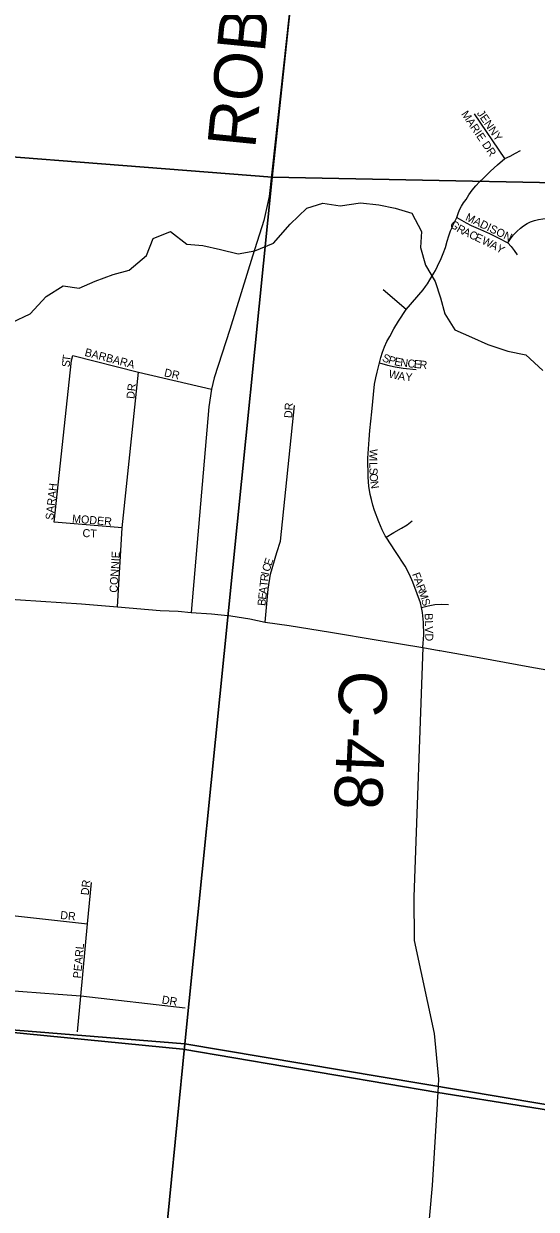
# Model space of a CAD drawing. Extents: x 1310247 to 1664935, y 284496 to 704931.
# Drawn here: x 1465376 to 1468579, y 544833 to 552242 of the extents above; entities that cross this region are included whole.
import ezdxf

# ---------------------------------------------------------------- set-up
doc = ezdxf.new("R2010")
doc.units = 0
for name, color, linetype in [('GM_P_State_Location', 7, 'Continuous'), ('GM_X_Adjacent_County', 7, 'Continuous'), ('GM_X_County', 7, 'Continuous'), ('GM_X_County_Road_Text', 7, 'Continuous'), ('GM_X_Interstate_Shield', 7, 'Continuous'), ('GM_X_Minor_River_Text', 7, 'Continuous'), ('GM_X_State_Location', 7, 'Continuous'), ('GM_X_Township_Road', 7, 'Continuous')]:
    doc.layers.add(name, color=color, linetype=linetype)

msp = doc.modelspace()

# ---------------------------------------------------------------- linework, layer by layer
at = {"layer": 'GM_X_Adjacent_County'}
for points in [[(1471796.7, 544951.6), (1467963.5, 545563.3), (1466370, 545833.5), (1463189.1, 546145.9), (1455429, 546908), (1453603.1, 547087.4), (1450019.2, 547439.3), (1450130, 548952.3), (1450153.4, 549272.2), (1450226.9, 550277.2), (1450323.8, 551600), (1450375.7, 552147.4), (1450423.8, 552655.3), (1450521.6, 553719.1), (1450664.8, 555272.9), (1450733.7, 556022.1), (1450803.2, 556776.9), (1450871.3, 557516.9), (1450908.9, 557926.3), (1450933.4, 558176.1), (1451171.8, 560612.9), (1451442.1, 563389.7)], [(1449150.2, 537980), (1449486.9, 541354.1), (1449714, 543628.7), (1449829.5, 544701.5), (1449860.9, 545107), (1449884.5, 545413.1), (1449987.8, 546753.2), (1450017.2, 547411.4), (1450018.3, 547426.7), (1450019.2, 547439.3), (1453603.1, 547087.4), (1455429, 546908), (1463189.1, 546145.9), (1466370, 545833.5), (1467963.5, 545563.3), (1471796.7, 544951.6), (1472975.5, 545093.9), (1473021.7, 545101.2), (1474681, 545402.7), (1477411.9, 545798.5), (1481346.1, 544841)]]:
    msp.add_lwpolyline(points, dxfattribs=at)
at = {"layer": 'GM_X_County'}
for points in [[(1461881.3, 557141.1), (1467425.8, 556605.9), (1467215, 553974.4), (1466929.1, 551282.5), (1461382.4, 551715.7)], [(1467425.8, 556605.9), (1472773.1, 555808.6), (1472356.2, 551175.6), (1466929.1, 551282.5), (1467215, 553974.4)], [(1466929.1, 551282.5), (1466381.8, 545866.6), (1460895.5, 546311.1), (1461382.4, 551715.7)], [(1472356.2, 551175.6), (1471810.7, 544955.4), (1466381.8, 545866.6), (1466929.1, 551282.5)], [(1460895.5, 546311.1), (1466381.8, 545866.6), (1465855.9, 540505.8), (1460408.8, 541009.4)], [(1466381.8, 545866.6), (1471810.7, 544955.4), (1471355, 540097.2), (1465855.9, 540505.8)]]:
    msp.add_lwpolyline(points, close=True, dxfattribs=at)
at = {"layer": 'GM_X_County_Road_Text'}
for points in [[(1467639.7, 559007.9), (1467593.1, 558578.5), (1467459.4, 557284.3), (1467230.3, 554409.2), (1467103.6, 552930.9), (1466908.7, 551162.9), (1466877, 551012.8), (1466806.4, 550788.9), (1466663, 550331), (1466565.5, 550029.1), (1466548.5, 549957.8), (1466532.4, 549847.4), (1466422.6, 548563.4)], [(1467870.4, 548344.4), (1467812.9, 546786.9), (1467815.9, 546512), (1467941.6, 545932.7), (1467968.4, 545645.5), (1467963.5, 545563.3), (1467960.2, 545506.9)], [(1467960.2, 545506.9), (1467959.3, 545493.2), (1467928.9, 544981.8), (1467759.6, 543105.8), (1467662.6, 542844)]]:
    msp.add_lwpolyline(points, dxfattribs=at)
at = {"layer": 'GM_X_Interstate_Shield'}
for points in [[(1465228.4, 548651.1), (1465482.2, 548633.6), (1465738, 548616.1), (1465962.6, 548598.2), (1466229.5, 548575.7), (1466341.5, 548570.4), (1466422.6, 548563.4), (1466550.3, 548555.4), (1466669.5, 548541), (1466788.8, 548523.3), (1466884.4, 548503), (1467035.4, 548481.2), (1467292.2, 548439.5), (1467590.7, 548390.4), (1467870.4, 548344.4)], [(1467870.4, 548344.4), (1467972.5, 548325.7)], [(1467972.5, 548325.7), (1467976.8, 548325), (1468221.4, 548280.8), (1468538.8, 548223.5), (1468739.2, 548187.6), (1468810.3, 548175.3), (1468844.9, 548169.2)]]:
    msp.add_lwpolyline(points, dxfattribs=at)
at = {"layer": 'GM_X_Minor_River_Text'}
msp.add_lwpolyline([(1465301.9, 550374.6), (1465416.1, 550428.8), (1465516.2, 550537.2), (1465622.3, 550603.4), (1465722.4, 550589.4), (1465822.6, 550633.5), (1465934.7, 550675.7), (1466034.8, 550701.8), (1466143, 550794.1), (1466185, 550900.5), (1466293.1, 550944.7), (1466395.3, 550864.4), (1466495.4, 550856.3), (1466605.5, 550832.2), (1466715.6, 550804.2), (1466819.7, 550822.2), (1466935.9, 550870.4), (1467040, 550988.8), (1467144.1, 551089.2), (1467244.3, 551121.7), (1467352.4, 551103.2), (1467480.5, 551123.8), (1467594.7, 551111.2), (1467696.8, 551089.2), (1467800.9, 551059), (1467861, 550944.7), (1467855, 550844.3), (1467887, 550733.9), (1467947.1, 550631.5), (1467981.1, 550529.2), (1468007.1, 550428.8), (1468069.2, 550328.4), (1468173.3, 550284.3), (1468275.4, 550238.1), (1468401.6, 550196), (1468513.7, 550173.9), (1468619.8, 550075.5)], dxfattribs=at)
at = {"layer": 'GM_X_State_Location'}
for points in [[(1468382.7, 551399.4), (1468192.3, 551679.9)], [(1467948.3, 550701), (1467961.9, 550726.5), (1467985.3, 550775.9), (1467997.4, 550805.3), (1468011.2, 550844.3), (1468022.5, 550883.2), (1468032, 550916.1), (1468042.4, 550947.3), (1468050.2, 550965.5), (1468057.1, 550981.1), (1468081.9, 551031.8), (1468089.9, 551055.9), (1468099.8, 551079.3), (1468111.4, 551102), (1468124.7, 551123.6), (1468139.7, 551144.2), (1468158.1, 551173.6), (1468178.3, 551201.8), (1468200.2, 551228.6), (1468223.9, 551254), (1468249, 551277.9), (1468292, 551320.1), (1468336.6, 551360.7), (1468382.7, 551399.4), (1468415.9, 551415.2), (1468448.3, 551432.4), (1468479.9, 551451)], [(1468081.9, 551031.8), (1468111.3, 551014.1), (1468141.3, 550997.4), (1468171.9, 550981.8), (1468229.9, 550956.7), (1468287.3, 550930.3), (1468344.1, 550902.6), (1468400.2, 550873.5), (1468421.4, 550849.9), (1468441.1, 550824.9), (1468459.2, 550798.8)], [(1468400.2, 550873.5), (1468417.3, 550898.6), (1468436.3, 550922.3), (1468457.1, 550944.4), (1468479.4, 550965), (1468499.4, 550980.2), (1468520.8, 550993.3), (1468543.5, 551004.1), (1468567.2, 551012.5), (1468593.4, 551018.5), (1468619.9, 551022.7), (1468646.7, 551025), (1468673.5, 551025.4), (1468909.6, 550975.5)], [(1467870.4, 548344.4), (1467875.3, 548422.3), (1467873.6, 548499.4), (1467868.5, 548563.7), (1467861.4, 548594.7), (1467854.9, 548622.6), (1467835.2, 548679.7), (1467807.7, 548752.2), (1467787, 548800.7), (1467758.4, 548852.6), (1467698.5, 548944.7), (1467641.4, 549033.3), (1467635.3, 549042.7), (1467615.5, 549080.4), (1467594.7, 549128.9), (1467568.7, 549200.7), (1467558.4, 549233.7), (1467548.8, 549268.3), (1467541, 549301.2), (1467533.2, 549352.3), (1467527.3, 549409.2), (1467526.4, 549526.5), (1467534.2, 549643.6), (1467539.6, 549700.4), (1467550.6, 549816.7), (1467568.7, 549989.6), (1467575.7, 550028.6), (1467584.2, 550064.2), (1467599.9, 550122.1), (1467608.2, 550156.6), (1467618.6, 550190.6), (1467631.2, 550223.8), (1467645.9, 550256.1), (1467662.7, 550287.4), (1467689.1, 550336), (1467717.7, 550383.6), (1467765.3, 550456.3), (1467872.7, 550580.2), (1467887.4, 550600.1), (1467899.5, 550617.4), (1467914.2, 550640.8), (1467939.4, 550684.1), (1467948.3, 550701)], [(1467765.3, 550456.3), (1467621, 550578.4)], [(1465565.7, 549126.5), (1465674.9, 550136.9), (1465682.6, 550169.6)], [(1465682.6, 550169.6), (1466092.6, 550064.9), (1466548.5, 549957.8)], [(1465962.6, 548598.2), (1465991.9, 549091), (1466092.6, 550064.9)], [(1467599.9, 550122.1), (1467648.4, 550109.1), (1467697.4, 550098.5), (1467746.9, 550090.4), (1467827.6, 550080.6)], [(1466884.4, 548503), (1466902.7, 548708.2), (1466918.2, 548801.6), (1466958, 548936.9), (1466980, 549008.8), (1467068, 549855.6)], [(1465991.9, 549091), (1465565.7, 549126.5)], [(1467641.4, 549033.3), (1467688.5, 549062.8), (1467736.7, 549090.5), (1467771.8, 549111), (1467803.6, 549136.5)], [(1467861.4, 548594.7), (1467902.4, 548605.3), (1467944.2, 548612.2), (1467987.1, 548613.9), (1468030.1, 548613)], [(1465711.6, 545942.1), (1465732.4, 546164.4), (1465774.8, 546617.2), (1465799, 546875.2)], [(1464779.6, 546728.5), (1465774.8, 546617.2)], [(1466384.2, 546089.2), (1465732.4, 546164.4), (1465590.4, 546175.9), (1465259.9, 546201.5), (1464992.6, 546221.8), (1464735.5, 546232.2), (1464557.5, 546239.2), (1464207.4, 546263.3), (1464059.1, 546279.8), (1463830.2, 546319.7), (1463694.7, 546335.6), (1463403.3, 546355.9), (1463179.7, 546374.7), (1463056.2, 546400.3), (1462898.9, 546478.6), (1462825.8, 546506.5), (1462739.3, 546523), (1462676.8, 546528.3), (1462537.5, 546543.3)]]:
    msp.add_lwpolyline(points, dxfattribs=at)

# ---------------------------------------------------------------- texts
at = {"layer": 'GM_P_State_Location'}
for s, rotation, p in [('MARIE DR', 304.15941, (1468107.6, 551677.8)), ('JENNY', 304.78, (1468205.2, 551682.2)), ('MADISON', 334.20279, (1468131.4, 551016.4)), ('G', 321.19343, (1468034.3, 550979.4)), ('R', 331.50191, (1468076.8, 550946.4)), ('A', 334.23596, (1468113.9, 550926.3)), ('C', 334.66224, (1468153.9, 550907)), ('E', 334.69402, (1468189.7, 550890)), ('W', 334.50269, (1468233.5, 550869.4)), ('A', 333.4154, (1468284.9, 550844.8)), ('Y', 327.41316, (1468323, 550825.8)), ('BARBARA', 345.34519, (1465753.3, 550167.4)), ('S', 83.89516, (1465662.5, 550093.7)), ('T', 81.93945, (1465666.2, 550128.3)), ('S', 336.93052, (1467611.8, 550136.6)), ('P', 343.15915, (1467649.8, 550120.8)), ('E', 348.51195, (1467688.4, 550109.3)), ('N', 352.70054, (1467726.9, 550101.6)), ('C', 354.43394, (1467772.2, 550095.9)), ('E', 354.64432, (1467811.8, 550092)), ('R', 354.64894, (1467846.8, 550088.7)), ('DR', 347.47634, (1466250.2, 550039.8)), ('W', 348.00742, (1467652.9, 550031.3)), ('A', 351.37532, (1467712, 550018.8)), ('Y', 355.24073, (1467759.2, 550011.8)), ('DR', 83.99458, (1466067.3, 549895.9)), ('DR', 86.8215, (1467052.9, 549776.6)), ('W', 266.60194, (1467538, 549586)), ('I', 270.26019, (1467534.5, 549525.5)), ('L', 272.10222, (1467534.7, 549501.7)), ('S', 272.36537, (1467536, 549466.3)), ('O', 273.27489, (1467537.5, 549430.2)), ('SARAH', 83.92636, (1465561.3, 549139.1)), ('N', 279.63702, (1467540.7, 549380.3)), ('MODER', 355.42851, (1465677, 549125.4)), ('CT', 356.82219, (1465742.4, 549035.2)), ('CONNIE', 86.69587, (1465961.6, 548685.4)), ('E', 71.53912, (1466923, 548851.3)), ('R', 83.15818, (1466902.5, 548755.2)), ('I', 77.89303, (1466907.1, 548793.3)), ('C', 72.81692, (1466911.4, 548813.7)), ('F', 290.28424, (1467801.5, 548802.5)), ('T', 83.70505, (1466898.7, 548720.4)), ('A', 290.28731, (1467813.7, 548769.5)), ('R', 290.10136, (1467828.9, 548728.3)), ('E', 83.70505, (1466890, 548641.6)), ('A', 83.72799, (1466893.9, 548676.6)), ('M', 288.21031, (1467842.4, 548691.5)), ('S', 287.51049, (1467858.8, 548641.5)), ('B', 83.72149, (1466885.7, 548602.3)), ('BLVD', 271.50021, (1467881.2, 548557.6)), ('DR', 83.99458, (1465781.9, 546793.8)), ('DR', 353.99459, (1465602.4, 546648.2)), ('PEARL', 84.80377, (1465733.5, 546274.5)), ('DR', 351.03269, (1466236.5, 546120.2))]:
    msp.add_text(s, height=50, rotation=rotation, dxfattribs=at).set_placement(p)
at = {"layer": 'GM_X_Township_Road'}
for s, rotation, p in [('ROBINSON-VAIL', 84.31571, (1466821.8, 551457.3)), ('C-48', 267.59978, (1467351.1, 548205.1))]:
    msp.add_text(s, height=300, rotation=rotation, dxfattribs=at).set_placement(p)

doc.saveas('drawing.dxf')
